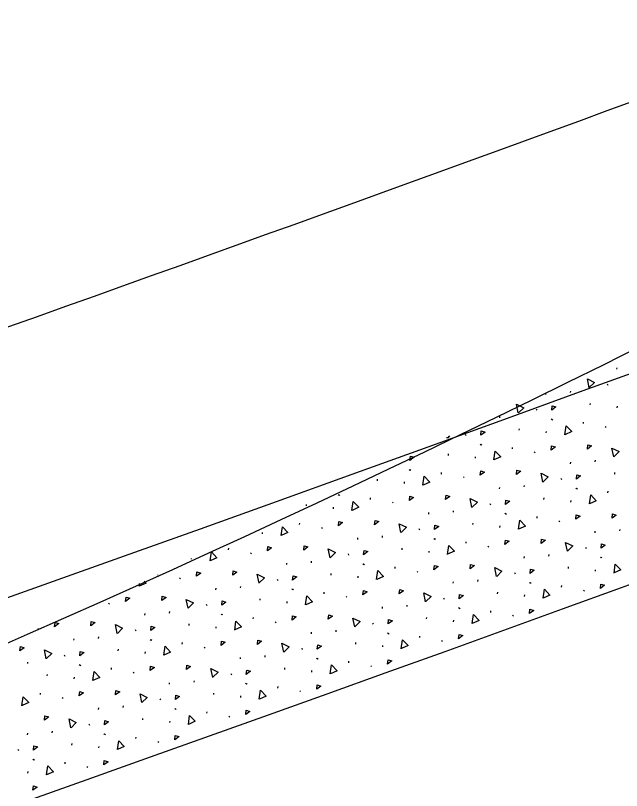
# Model space of a CAD drawing. Extents: x 2338610 to 2351914, y 366540 to 376484.
# Drawn here: x 2348498.95 to 2348520.35, y 367634.41 to 367661.79 of the extents above; entities that cross this region are included whole.
import ezdxf

# ---------------------------------------------------------------- set-up
doc = ezdxf.new("R2010")
doc.units = 0
for name, color, linetype in [('RD_HC_Cl', 7, 'Continuous'), ('RD_PD_ConcMed', 7, 'Continuous'), ('RD_PD_Final_LnLine', 7, 'Continuous')]:
    doc.layers.add(name, color=color, linetype=linetype)

msp = doc.modelspace()

# ---------------------------------------------------------------- linework, layer by layer
at = {"layer": 'RD_HC_Cl'}
msp.add_arc((2347533.93, 370355.677), 2880.79, 281.440729, 295.940729, dxfattribs=at)
at = {"layer": 'RD_PD_ConcMed'}
for p, q in [((2348520.185, 367649.29), (2348520.189, 367649.344)), ((2348519.841, 367648.778), (2348519.863, 367648.733)), ((2348517.68, 367648.399), (2348517.684, 367648.453)), ((2348518.551, 367648.467), (2348518.555, 367648.522)), ((2348516.702, 367647.748), (2348516.638, 367648.057)), ((2348519.243, 367648.03), (2348519.247, 367648.084)), ((2348517.336, 367647.887), (2348517.358, 367647.842)), ((2348520.196, 367647.932), (2348520.2, 367647.987)), ((2348516.046, 367647.576), (2348516.05, 367647.63)), ((2348517.862, 367647.539), (2348517.894, 367647.515)), ((2348517.887, 367647.534), (2348517.919, 367647.51)), ((2348519, 367647.371), (2348519.004, 367647.426)), ((2348519.773, 367647.269), (2348519.805, 367647.245)), ((2348514.831, 367646.995), (2348514.853, 367646.95)), ((2348516.738, 367647.138), (2348516.742, 367647.193)), ((2348517.692, 367647.041), (2348517.696, 367647.096)), ((2348514.197, 367646.857), (2348514.189, 367646.893)), ((2348514.277, 367646.935), (2348514.201, 367646.86)), ((2348515.357, 367646.647), (2348515.39, 367646.623)), ((2348515.383, 367646.643), (2348515.415, 367646.619)), ((2348516.495, 367646.48), (2348516.499, 367646.534)), ((2348514.233, 367646.247), (2348514.237, 367646.302)), ((2348515.187, 367646.15), (2348515.191, 367646.204)), ((2348517.268, 367646.378), (2348517.3, 367646.354)), ((2348518.549, 367645.956), (2348518.553, 367646.011)), ((2348519.42, 367646.024), (2348519.424, 367646.079)), ((2348512.853, 367645.756), (2348512.885, 367645.732)), ((2348512.878, 367645.751), (2348512.91, 367645.728)), ((2348513.99, 367645.589), (2348513.995, 367645.643)), ((2348520.112, 367645.587), (2348520.116, 367645.642)), ((2348511.728, 367645.356), (2348511.733, 367645.41)), ((2348512.682, 367645.259), (2348512.686, 367645.313)), ((2348514.763, 367645.487), (2348514.795, 367645.463)), ((2348518.205, 367645.444), (2348518.227, 367645.399)), ((2348516.044, 367645.065), (2348516.049, 367645.119)), ((2348516.915, 367645.133), (2348516.92, 367645.188)), ((2348518.731, 367645.096), (2348518.763, 367645.072)), ((2348518.757, 367645.092), (2348518.789, 367645.068)), ((2348510.348, 367644.865), (2348510.38, 367644.841)), ((2348510.373, 367644.86), (2348510.405, 367644.836)), ((2348519.869, 367644.929), (2348519.873, 367644.983)), ((2348509.224, 367644.465), (2348509.228, 367644.519)), ((2348511.486, 367644.697), (2348511.49, 367644.752)), ((2348512.258, 367644.595), (2348512.29, 367644.571)), ((2348515.701, 367644.553), (2348515.723, 367644.508)), ((2348517.607, 367644.696), (2348517.611, 367644.75)), ((2348518.561, 367644.599), (2348518.565, 367644.653)), ((2348510.177, 367644.367), (2348510.182, 367644.422)), ((2348513.54, 367644.173), (2348513.544, 367644.228)), ((2348514.411, 367644.242), (2348514.415, 367644.296)), ((2348516.227, 367644.205), (2348516.259, 367644.181)), ((2348516.252, 367644.2), (2348516.284, 367644.176)), ((2348517.364, 367644.037), (2348517.368, 367644.092)), ((2348518.137, 367643.935), (2348518.169, 367643.911)), ((2348508.981, 367643.806), (2348508.985, 367643.86)), ((2348509.754, 367643.704), (2348509.786, 367643.68)), ((2348513.196, 367643.662), (2348513.218, 367643.616)), ((2348515.102, 367643.805), (2348515.107, 367643.859)), ((2348516.056, 367643.707), (2348516.06, 367643.762)), ((2348507.673, 367643.476), (2348507.677, 367643.53)), ((2348511.906, 367643.351), (2348511.91, 367643.405)), ((2348519.418, 367643.513), (2348519.422, 367643.568)), ((2348520.289, 367643.582), (2348520.294, 367643.636)), ((2348511.035, 367643.282), (2348511.039, 367643.337)), ((2348513.722, 367643.313), (2348513.754, 367643.289)), ((2348513.747, 367643.309), (2348513.779, 367643.285)), ((2348514.86, 367643.146), (2348514.864, 367643.201)), ((2348506.476, 367642.915), (2348506.48, 367642.969)), ((2348512.598, 367642.913), (2348512.602, 367642.968)), ((2348513.551, 367642.816), (2348513.555, 367642.87)), ((2348515.632, 367643.044), (2348515.664, 367643.02)), ((2348519.075, 367643.002), (2348519.097, 367642.956)), ((2348505.168, 367642.585), (2348505.169, 367642.603)), ((2348507.249, 367642.813), (2348507.281, 367642.789)), ((2348510.691, 367642.77), (2348510.713, 367642.725)), ((2348516.914, 367642.622), (2348516.918, 367642.677)), ((2348517.785, 367642.691), (2348517.789, 367642.745)), ((2348519.601, 367642.653), (2348519.633, 367642.63)), ((2348519.626, 367642.649), (2348519.658, 367642.625)), ((2348508.53, 367642.391), (2348508.534, 367642.445)), ((2348509.401, 367642.459), (2348509.405, 367642.514)), ((2348511.217, 367642.422), (2348511.249, 367642.398)), ((2348511.242, 367642.418), (2348511.274, 367642.394)), ((2348512.355, 367642.255), (2348512.359, 367642.309)), ((2348518.476, 367642.253), (2348518.48, 367642.308)), ((2348503.971, 367642.023), (2348503.972, 367642.034)), ((2348510.093, 367642.022), (2348510.097, 367642.077)), ((2348513.128, 367642.153), (2348513.16, 367642.129)), ((2348516.57, 367642.11), (2348516.592, 367642.065)), ((2348519.43, 367642.156), (2348519.434, 367642.211)), ((2348504.744, 367641.921), (2348504.776, 367641.897)), ((2348508.186, 367641.879), (2348508.208, 367641.834)), ((2348511.047, 367641.925), (2348511.051, 367641.979)), ((2348514.409, 367641.731), (2348514.413, 367641.785)), ((2348515.28, 367641.799), (2348515.284, 367641.854)), ((2348517.096, 367641.762), (2348517.128, 367641.738)), ((2348517.121, 367641.758), (2348517.153, 367641.734)), ((2348503.316, 367641.631), (2348503.33, 367641.728)), ((2348506.025, 367641.499), (2348506.03, 367641.554)), ((2348506.897, 367641.568), (2348506.901, 367641.622)), ((2348508.712, 367641.531), (2348508.745, 367641.507)), ((2348508.738, 367641.526), (2348508.77, 367641.502)), ((2348518.233, 367641.595), (2348518.238, 367641.649)), ((2348519.006, 367641.493), (2348519.038, 367641.469)), ((2348509.85, 367641.363), (2348509.854, 367641.418)), ((2348510.623, 367641.261), (2348510.655, 367641.237)), ((2348514.065, 367641.219), (2348514.087, 367641.174)), ((2348515.972, 367641.362), (2348515.976, 367641.417)), ((2348516.925, 367641.265), (2348516.929, 367641.319)), ((2348502.239, 367641.03), (2348502.271, 367641.006)), ((2348505.682, 367640.988), (2348505.704, 367640.942)), ((2348507.588, 367641.131), (2348507.592, 367641.185)), ((2348508.542, 367641.033), (2348508.546, 367641.088)), ((2348512.775, 367640.908), (2348512.779, 367640.962)), ((2348503.521, 367640.608), (2348503.525, 367640.663)), ((2348504.392, 367640.677), (2348504.396, 367640.731)), ((2348511.904, 367640.84), (2348511.908, 367640.894)), ((2348514.591, 367640.871), (2348514.623, 367640.847)), ((2348514.616, 367640.866), (2348514.648, 367640.842)), ((2348515.729, 367640.703), (2348515.733, 367640.758)), ((2348506.208, 367640.639), (2348506.24, 367640.616)), ((2348506.233, 367640.635), (2348506.265, 367640.611)), ((2348507.345, 367640.472), (2348507.35, 367640.527)), ((2348513.467, 367640.471), (2348513.471, 367640.525)), ((2348514.42, 367640.373), (2348514.425, 367640.428)), ((2348516.501, 367640.601), (2348516.534, 367640.577)), ((2348499.735, 367640.139), (2348499.767, 367640.115)), ((2348505.083, 367640.239), (2348505.088, 367640.294)), ((2348506.037, 367640.142), (2348506.041, 367640.197)), ((2348508.118, 367640.37), (2348508.15, 367640.346)), ((2348511.56, 367640.328), (2348511.582, 367640.283)), ((2348501.887, 367639.785), (2348501.891, 367639.84)), ((2348503.177, 367640.096), (2348503.199, 367640.051)), ((2348509.399, 367639.948), (2348509.404, 367640.003)), ((2348510.27, 367640.017), (2348510.275, 367640.071)), ((2348512.086, 367639.98), (2348512.118, 367639.956)), ((2348512.112, 367639.975), (2348512.144, 367639.951)), ((2348513.224, 367639.812), (2348513.228, 367639.867)), ((2348501.016, 367639.717), (2348501.02, 367639.771)), ((2348503.703, 367639.748), (2348503.735, 367639.724)), ((2348503.728, 367639.744), (2348503.76, 367639.72)), ((2348504.841, 367639.581), (2348504.845, 367639.635)), ((2348510.962, 367639.579), (2348510.966, 367639.634)), ((2348513.997, 367639.71), (2348514.029, 367639.686)), ((2348502.579, 367639.348), (2348502.583, 367639.403)), ((2348503.532, 367639.251), (2348503.537, 367639.305)), ((2348505.613, 367639.479), (2348505.645, 367639.455)), ((2348509.056, 367639.436), (2348509.078, 367639.391)), ((2348511.916, 367639.482), (2348511.92, 367639.537)), ((2348500.672, 367639.205), (2348500.694, 367639.16)), ((2348506.895, 367639.057), (2348506.899, 367639.111)), ((2348507.766, 367639.125), (2348507.77, 367639.18)), ((2348509.582, 367639.088), (2348509.614, 367639.064)), ((2348509.607, 367639.084), (2348509.639, 367639.06)), ((2348499.382, 367638.894), (2348499.386, 367638.949)), ((2348501.198, 367638.857), (2348501.23, 367638.833)), ((2348501.223, 367638.852), (2348501.255, 367638.828)), ((2348502.336, 367638.69), (2348502.34, 367638.744)), ((2348508.457, 367638.688), (2348508.462, 367638.743)), ((2348510.719, 367638.921), (2348510.723, 367638.975)), ((2348511.492, 367638.819), (2348511.524, 367638.795)), ((2348500.074, 367638.457), (2348500.078, 367638.511)), ((2348503.109, 367638.587), (2348503.141, 367638.564)), ((2348506.551, 367638.545), (2348506.573, 367638.5)), ((2348509.411, 367638.591), (2348509.415, 367638.645)), ((2348501.028, 367638.359), (2348501.032, 367638.414)), ((2348504.39, 367638.166), (2348504.394, 367638.22)), ((2348505.261, 367638.234), (2348505.265, 367638.289)), ((2348507.077, 367638.197), (2348507.109, 367638.173)), ((2348507.102, 367638.192), (2348507.134, 367638.168)), ((2348508.215, 367638.03), (2348508.219, 367638.084)), ((2348508.987, 367637.928), (2348509.019, 367637.904)), ((2348499.831, 367637.798), (2348499.835, 367637.853)), ((2348500.604, 367637.696), (2348500.636, 367637.672)), ((2348504.046, 367637.654), (2348504.068, 367637.609)), ((2348505.953, 367637.797), (2348505.957, 367637.851)), ((2348506.906, 367637.7), (2348506.91, 367637.754)), ((2348502.756, 367637.343), (2348502.76, 367637.397)), ((2348501.885, 367637.274), (2348501.889, 367637.329)), ((2348504.572, 367637.306), (2348504.604, 367637.282)), ((2348504.597, 367637.301), (2348504.629, 367637.277)), ((2348505.71, 367637.138), (2348505.714, 367637.193)), ((2348503.448, 367636.906), (2348503.452, 367636.96)), ((2348504.402, 367636.808), (2348504.406, 367636.863)), ((2348506.482, 367637.036), (2348506.515, 367637.012)), ((2348501.541, 367636.762), (2348501.563, 367636.717)), ((2348499.38, 367636.383), (2348499.385, 367636.438)), ((2348500.251, 367636.451), (2348500.256, 367636.506)), ((2348502.067, 367636.414), (2348502.099, 367636.39)), ((2348502.093, 367636.41), (2348502.125, 367636.386)), ((2348503.205, 367636.247), (2348503.209, 367636.301)), ((2348500.943, 367636.014), (2348500.947, 367636.069)), ((2348503.978, 367636.145), (2348504.01, 367636.121)), ((2348499.037, 367635.871), (2348499.059, 367635.826)), ((2348501.897, 367635.917), (2348501.901, 367635.971)), ((2348499.563, 367635.523), (2348499.595, 367635.499)), ((2348499.588, 367635.519), (2348499.62, 367635.495)), ((2348500.7, 367635.356), (2348500.704, 367635.41)), ((2348501.473, 367635.254), (2348501.505, 367635.23)), ((2348499.392, 367635.026), (2348499.396, 367635.08))]:
    msp.add_line(p, q, dxfattribs=at)
for points in [[(2348519.206, 367648.639), (2348519.141, 367648.953), (2348519.398, 367648.826), (2348519.211, 367648.643)], [(2348516.642, 367648.059), (2348516.893, 367647.935), (2348516.706, 367647.751)], [(2348517.886, 367647.853), (2348517.902, 367648.006), (2348518.034, 367647.965), (2348517.886, 367647.853)], [(2348518.344, 367646.979), (2348518.39, 367647.296), (2348518.588, 367647.089), (2348518.349, 367646.981)], [(2348515.381, 367646.962), (2348515.397, 367647.115), (2348515.53, 367647.074), (2348515.381, 367646.962)], [(2348515.839, 367646.088), (2348515.886, 367646.404), (2348516.083, 367646.198), (2348515.845, 367646.089)], [(2348517.865, 367646.437), (2348517.881, 367646.59), (2348518.014, 367646.549), (2348517.865, 367646.437)], [(2348519.144, 367646.471), (2348519.161, 367646.624), (2348519.293, 367646.583), (2348519.144, 367646.471)], [(2348520.076, 367646.197), (2348520.011, 367646.51), (2348520.267, 367646.384), (2348520.08, 367646.2)], [(2348512.876, 367646.071), (2348512.893, 367646.224), (2348513.025, 367646.182), (2348512.876, 367646.071)], [(2348515.36, 367645.546), (2348515.377, 367645.699), (2348515.509, 367645.658), (2348515.36, 367645.546)], [(2348516.64, 367645.58), (2348516.656, 367645.733), (2348516.788, 367645.692), (2348516.64, 367645.58)], [(2348517.571, 367645.305), (2348517.506, 367645.619), (2348517.762, 367645.492), (2348517.575, 367645.309)], [(2348513.335, 367645.196), (2348513.381, 367645.513), (2348513.578, 367645.306), (2348513.34, 367645.198)], [(2348518.755, 367645.411), (2348518.771, 367645.564), (2348518.904, 367645.523), (2348518.755, 367645.411)], [(2348512.856, 367644.655), (2348512.872, 367644.808), (2348513.004, 367644.766), (2348512.856, 367644.655)], [(2348514.135, 367644.689), (2348514.151, 367644.842), (2348514.284, 367644.801), (2348514.135, 367644.689)], [(2348519.213, 367644.536), (2348519.26, 367644.853), (2348519.457, 367644.647), (2348519.219, 367644.538)], [(2348510.83, 367644.305), (2348510.876, 367644.622), (2348511.074, 367644.415), (2348510.835, 367644.307)], [(2348515.066, 367644.414), (2348515.001, 367644.728), (2348515.257, 367644.601), (2348515.07, 367644.418)], [(2348516.25, 367644.519), (2348516.266, 367644.672), (2348516.399, 367644.631), (2348516.25, 367644.519)], [(2348511.63, 367643.797), (2348511.646, 367643.951), (2348511.779, 367643.909), (2348511.63, 367643.797)], [(2348516.709, 367643.645), (2348516.755, 367643.962), (2348516.952, 367643.755), (2348516.714, 367643.647)], [(2348518.734, 367643.995), (2348518.751, 367644.148), (2348518.883, 367644.107), (2348518.734, 367643.995)], [(2348520.014, 367644.029), (2348520.03, 367644.182), (2348520.162, 367644.141), (2348520.014, 367644.029)], [(2348508.325, 367643.414), (2348508.372, 367643.731), (2348508.569, 367643.524), (2348508.33, 367643.415)], [(2348510.351, 367643.763), (2348510.367, 367643.916), (2348510.5, 367643.875), (2348510.351, 367643.763)], [(2348512.561, 367643.523), (2348512.496, 367643.836), (2348512.753, 367643.71), (2348512.566, 367643.526)], [(2348513.745, 367643.628), (2348513.762, 367643.781), (2348513.894, 367643.74), (2348513.745, 367643.628)], [(2348516.23, 367643.103), (2348516.246, 367643.256), (2348516.378, 367643.215), (2348516.23, 367643.103)], [(2348517.509, 367643.138), (2348517.525, 367643.291), (2348517.658, 367643.249), (2348517.509, 367643.138)], [(2348518.44, 367642.863), (2348518.375, 367643.176), (2348518.631, 367643.05), (2348518.444, 367642.866)], [(2348519.624, 367642.968), (2348519.64, 367643.121), (2348519.773, 367643.08), (2348519.624, 367642.968)], [(2348505.821, 367642.522), (2348505.867, 367642.839), (2348506.064, 367642.633), (2348505.826, 367642.524)], [(2348507.846, 367642.872), (2348507.863, 367643.025), (2348507.995, 367642.984), (2348507.846, 367642.872)], [(2348509.126, 367642.906), (2348509.142, 367643.059), (2348509.274, 367643.018), (2348509.126, 367642.906)], [(2348510.057, 367642.631), (2348509.992, 367642.945), (2348510.248, 367642.818), (2348510.061, 367642.635)], [(2348511.241, 367642.737), (2348511.257, 367642.89), (2348511.389, 367642.849), (2348511.241, 367642.737)], [(2348514.204, 367642.754), (2348514.25, 367643.071), (2348514.447, 367642.864), (2348514.209, 367642.756)], [(2348513.725, 367642.212), (2348513.741, 367642.365), (2348513.874, 367642.324), (2348513.725, 367642.212)], [(2348515.004, 367642.246), (2348515.02, 367642.399), (2348515.153, 367642.358), (2348515.004, 367642.246)], [(2348520.083, 367642.094), (2348520.129, 367642.411), (2348520.326, 367642.204), (2348520.088, 367642.096)], [(2348505.342, 367641.981), (2348505.358, 367642.134), (2348505.49, 367642.093), (2348505.342, 367641.981)], [(2348506.621, 367642.015), (2348506.637, 367642.168), (2348506.77, 367642.127), (2348506.621, 367642.015)], [(2348507.552, 367641.74), (2348507.487, 367642.054), (2348507.743, 367641.927), (2348507.556, 367641.744)], [(2348511.699, 367641.862), (2348511.745, 367642.179), (2348511.943, 367641.973), (2348511.704, 367641.864)], [(2348515.935, 367641.972), (2348515.87, 367642.285), (2348516.126, 367642.158), (2348515.94, 367641.975)], [(2348517.119, 367642.077), (2348517.136, 367642.23), (2348517.268, 367642.189), (2348517.119, 367642.077)], [(2348503.496, 367641.807), (2348503.559, 367641.741), (2348503.321, 367641.633)], [(2348508.736, 367641.845), (2348508.752, 367641.999), (2348508.885, 367641.957), (2348508.736, 367641.845)], [(2348511.22, 367641.321), (2348511.236, 367641.474), (2348511.369, 367641.433), (2348511.22, 367641.321)], [(2348512.499, 367641.355), (2348512.516, 367641.508), (2348512.648, 367641.467), (2348512.499, 367641.355)], [(2348517.578, 367641.202), (2348517.624, 367641.519), (2348517.821, 367641.313), (2348517.583, 367641.204)], [(2348519.604, 367641.552), (2348519.62, 367641.705), (2348519.752, 367641.664), (2348519.604, 367641.552)], [(2348502.837, 367641.089), (2348502.853, 367641.242), (2348502.986, 367641.201), (2348502.837, 367641.089)], [(2348504.116, 367641.124), (2348504.132, 367641.277), (2348504.265, 367641.235), (2348504.116, 367641.124)], [(2348509.194, 367640.971), (2348509.241, 367641.288), (2348509.438, 367641.081), (2348509.2, 367640.973)], [(2348513.431, 367641.08), (2348513.366, 367641.394), (2348513.622, 367641.267), (2348513.435, 367641.084)], [(2348514.615, 367641.186), (2348514.631, 367641.339), (2348514.763, 367641.297), (2348514.615, 367641.186)], [(2348505.047, 367640.849), (2348504.982, 367641.162), (2348505.238, 367641.036), (2348505.051, 367640.852)], [(2348506.231, 367640.954), (2348506.247, 367641.107), (2348506.38, 367641.066), (2348506.231, 367640.954)], [(2348517.099, 367640.661), (2348517.115, 367640.814), (2348517.248, 367640.773), (2348517.099, 367640.661)], [(2348501.611, 367640.232), (2348501.628, 367640.385), (2348501.76, 367640.344), (2348501.611, 367640.232)], [(2348506.69, 367640.08), (2348506.736, 367640.397), (2348506.933, 367640.19), (2348506.695, 367640.082)], [(2348508.715, 367640.429), (2348508.732, 367640.583), (2348508.864, 367640.541), (2348508.715, 367640.429)], [(2348509.995, 367640.464), (2348510.011, 367640.617), (2348510.143, 367640.575), (2348509.995, 367640.464)], [(2348510.926, 367640.189), (2348510.861, 367640.503), (2348511.117, 367640.376), (2348510.93, 367640.192)], [(2348512.11, 367640.294), (2348512.126, 367640.447), (2348512.259, 367640.406), (2348512.11, 367640.294)], [(2348515.073, 367640.311), (2348515.119, 367640.628), (2348515.317, 367640.421), (2348515.078, 367640.313)], [(2348500.332, 367640.198), (2348500.348, 367640.351), (2348500.481, 367640.31), (2348500.332, 367640.198)], [(2348502.542, 367639.958), (2348502.478, 367640.271), (2348502.734, 367640.144), (2348502.547, 367639.961)], [(2348503.727, 367640.063), (2348503.743, 367640.216), (2348503.875, 367640.175), (2348503.727, 367640.063)], [(2348514.594, 367639.77), (2348514.61, 367639.923), (2348514.743, 367639.881), (2348514.594, 367639.77)], [(2348506.211, 367639.538), (2348506.227, 367639.691), (2348506.359, 367639.65), (2348506.211, 367639.538)], [(2348507.49, 367639.572), (2348507.506, 367639.725), (2348507.639, 367639.684), (2348507.49, 367639.572)], [(2348508.421, 367639.298), (2348508.356, 367639.611), (2348508.612, 367639.485), (2348508.425, 367639.301)], [(2348509.605, 367639.403), (2348509.621, 367639.556), (2348509.754, 367639.515), (2348509.605, 367639.403)], [(2348512.568, 367639.42), (2348512.615, 367639.737), (2348512.812, 367639.53), (2348512.574, 367639.422)], [(2348499.107, 367639.341), (2348499.123, 367639.494), (2348499.255, 367639.453), (2348499.107, 367639.341)], [(2348500.038, 367639.066), (2348499.973, 367639.38), (2348500.229, 367639.253), (2348500.042, 367639.07)], [(2348501.222, 367639.172), (2348501.238, 367639.325), (2348501.371, 367639.283), (2348501.222, 367639.172)], [(2348504.185, 367639.188), (2348504.231, 367639.505), (2348504.429, 367639.299), (2348504.19, 367639.19)], [(2348512.089, 367638.878), (2348512.106, 367639.031), (2348512.238, 367638.99), (2348512.089, 367638.878)], [(2348503.706, 367638.647), (2348503.722, 367638.8), (2348503.855, 367638.759), (2348503.706, 367638.647)], [(2348504.985, 367638.681), (2348505.001, 367638.834), (2348505.134, 367638.793), (2348504.985, 367638.681)], [(2348510.064, 367638.529), (2348510.11, 367638.845), (2348510.307, 367638.639), (2348510.069, 367638.53)], [(2348501.68, 367638.297), (2348501.727, 367638.614), (2348501.924, 367638.407), (2348501.685, 367638.299)], [(2348505.916, 367638.406), (2348505.851, 367638.72), (2348506.108, 367638.593), (2348505.921, 367638.41)], [(2348507.1, 367638.512), (2348507.117, 367638.665), (2348507.249, 367638.623), (2348507.1, 367638.512)], [(2348501.201, 367637.756), (2348501.217, 367637.909), (2348501.35, 367637.867), (2348501.201, 367637.756)], [(2348502.481, 367637.79), (2348502.497, 367637.943), (2348502.629, 367637.902), (2348502.481, 367637.79)], [(2348507.559, 367637.637), (2348507.605, 367637.954), (2348507.802, 367637.747), (2348507.564, 367637.639)], [(2348509.585, 367637.987), (2348509.601, 367638.14), (2348509.733, 367638.099), (2348509.585, 367637.987)], [(2348499.175, 367637.406), (2348499.222, 367637.723), (2348499.419, 367637.516), (2348499.181, 367637.408)], [(2348503.412, 367637.515), (2348503.347, 367637.829), (2348503.603, 367637.702), (2348503.416, 367637.519)], [(2348504.596, 367637.62), (2348504.612, 367637.773), (2348504.744, 367637.732), (2348504.596, 367637.62)], [(2348507.08, 367637.096), (2348507.096, 367637.249), (2348507.229, 367637.207), (2348507.08, 367637.096)], [(2348499.976, 367636.898), (2348499.992, 367637.051), (2348500.124, 367637.01), (2348499.976, 367636.898)], [(2348500.907, 367636.624), (2348500.842, 367636.937), (2348501.098, 367636.811), (2348500.911, 367636.627)], [(2348502.091, 367636.729), (2348502.107, 367636.882), (2348502.24, 367636.841), (2348502.091, 367636.729)], [(2348505.054, 367636.746), (2348505.1, 367637.063), (2348505.298, 367636.856), (2348505.059, 367636.748)], [(2348504.575, 367636.204), (2348504.591, 367636.357), (2348504.724, 367636.316), (2348504.575, 367636.204)], [(2348502.549, 367635.855), (2348502.596, 367636.171), (2348502.793, 367635.965), (2348502.555, 367635.856)], [(2348499.586, 367635.838), (2348499.602, 367635.991), (2348499.735, 367635.95), (2348499.586, 367635.838)], [(2348502.07, 367635.313), (2348502.087, 367635.466), (2348502.219, 367635.425), (2348502.07, 367635.313)], [(2348500.045, 367634.963), (2348500.091, 367635.28), (2348500.288, 367635.074), (2348500.05, 367634.965)], [(2348499.566, 367634.422), (2348499.582, 367634.575), (2348499.714, 367634.534), (2348499.566, 367634.422)]]:
    msp.add_lwpolyline(points, dxfattribs=at)
at = {"layer": 'RD_PD_Final_LnLine'}
for centre, radius, start, end in [((2347533.93, 370355.677), 2859.79, 280.380274, 291.465397), ((2347533.93, 370355.677), 2847.79, 280.380274, 290.498626), ((2347533.93, 370355.677), 2871.79, 288.734281, 291.465674), ((2347533.93, 370355.677), 2887.79, 280.380274, 291.594881), ((2348305.978, 368079.244), 480, 288.73428, 299.457), ((2347533.93, 370355.677), 2899.79, 280.380274, 291.348467)]:
    msp.add_arc(centre, radius, start, end, dxfattribs=at)

doc.saveas('drawing.dxf')
